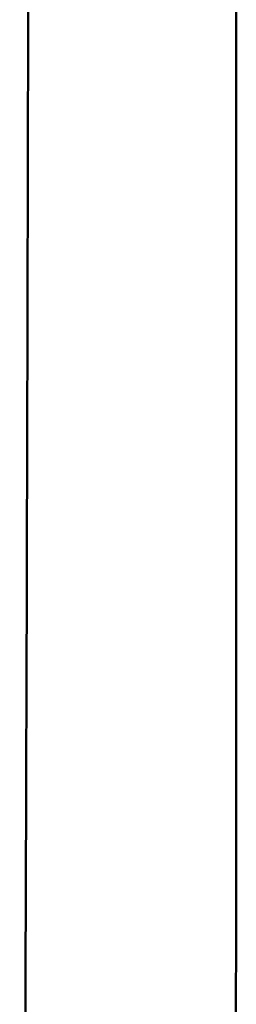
# Model space of a CAD drawing. Header units: millimetres. Extents: x 0 to 2100, y 0 to 1485.
# Tile 507 of 656: x 1760.15 to 1761.41, y 970.7 to 976.43. Entities that reach past the tile are written whole.
import ezdxf

# ---------------------------------------------------------------- set-up
doc = ezdxf.new("R2010")
doc.units = ezdxf.units.MM
doc.header["$LTSCALE"] = 5
doc.layers.add('Sichtbar (ISO)', color=7, linetype='Continuous', lineweight=50)

msp = doc.modelspace()

# ---------------------------------------------------------------- linework, layer by layer
at = {"layer": 'Sichtbar (ISO)'}
for points, knots in [([(1760.2226, 1062.5254), (1760.2211, 1034.0432), (1760.2215, 1018.175), (1760.2156, 999.2429), (1760.2149, 997.3118), (1760.2132, 993.3004), (1760.212, 990.9968), (1760.2093, 987.0977), (1760.208, 985.5014), (1760.2047, 982.183), (1760.2013, 979.1131), (1760.1919, 974.0891), (1760.1852, 971.8172), (1760.1716, 968.5382), (1760.1632, 966.6995), (1760.1467, 965.3615)], [-13.636178, -13.636178, -13.636178, -13.636178, -5.224589, -5.224589, -4.26365, -4.26365, -3.218091, -3.218091, -2.389343, -2.389343, -1.529672, -1.529672, -0.494089, -0.494089, -0.000001, -0.000001, -0.000001, -0.000001]), ([(1761.407, 967.8477), (1761.408, 968.4531), (1761.4087, 969.0306), (1761.4097, 970.2606), (1761.41, 970.872), (1761.4106, 972.7019), (1761.4105, 973.9227), (1761.4106, 977.5483), (1761.4112, 979.3871), (1761.4117, 984.1046), (1761.4117, 985.6685), (1761.4118, 988.2948), (1761.4118, 989.2259), (1761.412, 993.2773), (1761.412, 994.8992), (1761.4121, 1000.6318), (1761.4121, 1004.0406), (1761.412, 1024.3281), (1761.4112, 1045.9571), (1761.4104, 1062.0857)], [0.000001, 0.000001, 0.000001, 0.000001, 0.222231, 0.222231, 0.440316, 0.440316, 0.877862, 0.877862, 1.726531, 1.726531, 2.174046, 2.174046, 2.419872, 2.419872, 3.243594, 3.243594, 4.165048, 4.165048, 8.596592, 8.596592, 8.596592, 8.596592])]:
    msp.add_open_spline(points, degree=3, knots=knots, dxfattribs=at)

doc.saveas('drawing.dxf')
